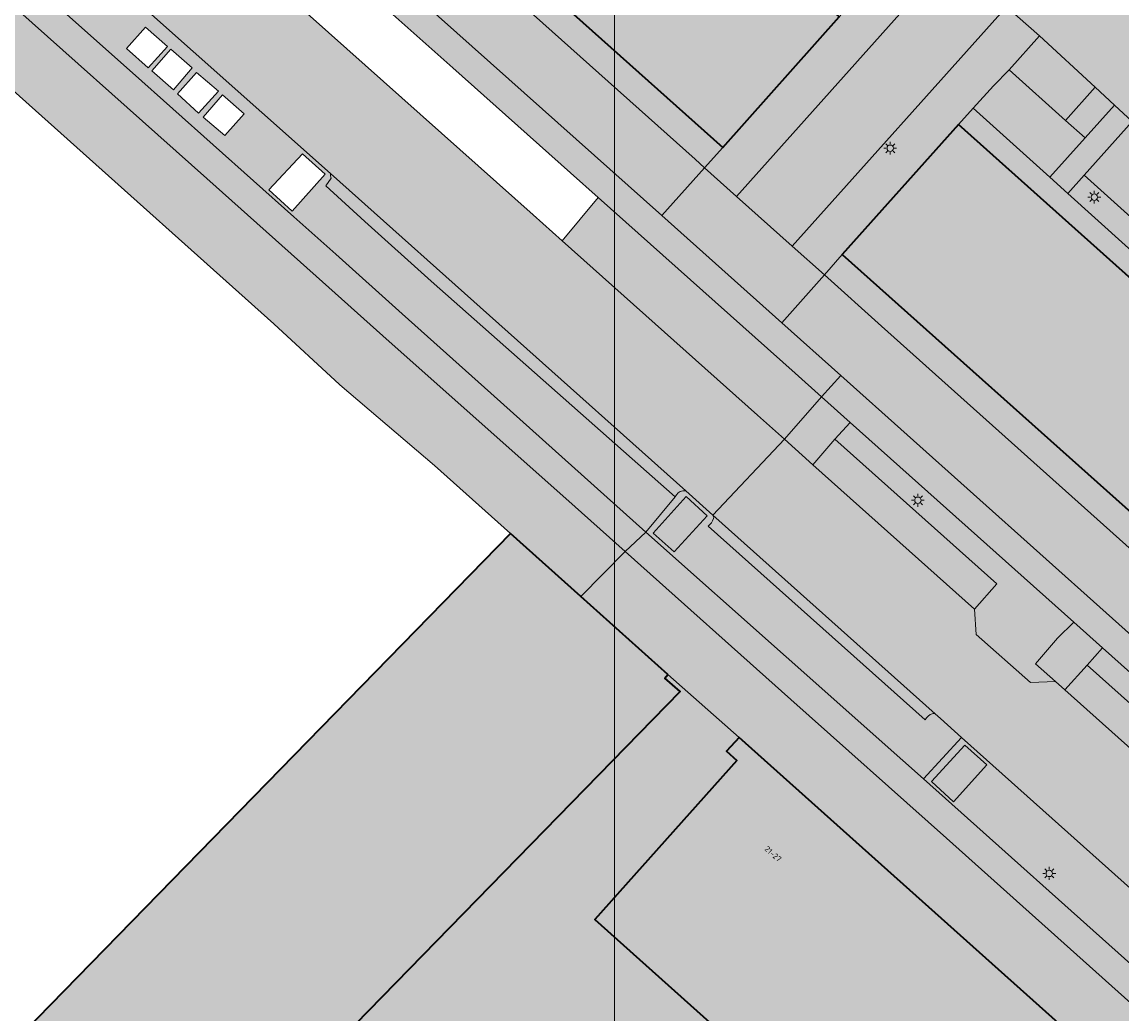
# Model space of a CAD drawing. Extents: x 101956 to 105180, y 476926 to 481317.
# Tile 352 of 649: x 103988 to 104056, y 480183 to 480245. Entities that reach past the tile are written whole.
import ezdxf
from ezdxf.enums import TextEntityAlignment as Align

# ---------------------------------------------------------------- set-up
doc = ezdxf.new("R2010")
doc.units = 0
doc.header["$LTSCALE"] = 0.5
for name, color, linetype, lineweight in [('B-WE-GR-BEPLANTING_CULTUUR_VASTE PLANTENVAK-GV', 90, 'Continuous', 18), ('B-WE-GR-GROENVOORZIENING-GV', 80, 'Continuous', 18), ('B-WE-GR-HAAG-GV', 90, 'Continuous', 13), ('B-WE-KL-ET_LS_OV_LICHTMAST-S', 190, 'Continuous', 25), ('B-WE-OG-BEBOUWING-GV', 7, 'Continuous', 35), ('B-WE-OG-BEBOUWING-T18', 10, 'Continuous', 18), ('B-WE-OG-TERREIN_ERF-GV', 7, 'Continuous', 18), ('B-WE-OG-TERREIN_ONBEGROEID-GV', 7, 'Continuous', 18), ('B-WE-VH-VERHARDING_ASFALT-GV', 252, 'Continuous', 18), ('B-WE-VH-VERHARDING_BETONSTRAATSTEEN-GV', 252, 'Continuous', 18), ('B-WE-VH-VERHARDING_STRAATBAKSTEEN-GV', 252, 'Continuous', 18), ('B-WE-VH-VERHARDING_TEGEL-GV', 252, 'Continuous', 18)]:
    doc.layers.add(name, color=color, linetype=linetype, lineweight=lineweight)
for name, color, linetype, lineweight, true_color in [('B-WE-GR-BEPLANTING_CULTUUR_VASTE PLANTENVAK-V', 7, 'Continuous', 18, 0xa5a552), ('B-WE-GR-GROENVOORZIENING-V', 7, 'Continuous', 18, 0x67a552), ('B-WE-GR-HAAG-V', 7, 'Continuous', 18, 0x67a552), ('B-WE-OG-BEBOUWING-V', 7, 'Continuous', 18, 0xdc7869), ('B-WE-OG-TERREIN_ERF-V', 7, 'Continuous', 18, 0x28c846), ('B-WE-OG-TERREIN_ONBEGROEID-V', 7, 'Continuous', 18, 0xf0e1b4), ('B-WE-VH-VERHARDING_ASFALT-V', 7, 'Continuous', 18, 0xcdcdcd), ('B-WE-VH-VERHARDING_BETONSTRAATSTEEN-V', 7, 'Continuous', 18, 0xcdcdcd), ('B-WE-VH-VERHARDING_STRAATBAKSTEEN-V', 7, 'Continuous', 18, 0xcdcdcd), ('B-WE-VH-VERHARDING_TEGEL-V', 7, 'Continuous', 18, 0xcdcdcd)]:
    doc.layers.add(name, color=color, linetype=linetype, lineweight=lineweight, true_color=true_color)
doc.layers.add('X-XX-AL-HULPLIJN-G', color=7, linetype='Continuous', lineweight=18, plot=False)
doc.styles.add('NLCS-ISO-M200-T18', font='NLCS-ISO.ttf', dxfattribs={"height": 0.36})

# ---------------------------------------------------------------- blocks, each defined once
blk = doc.blocks.new('SKL-ET_OV_LICHTMAST-SO')
at = {"color": 0, "linetype": 'ByBlock', "lineweight": 18}
for points in [[(-1.25, 0), (-2, 0)], [(-1.41421356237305, 1.414213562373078), (-0.8838834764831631, 0.8838834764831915)], [(0, 2), (0, 1.25)], [(0.88388347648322, 0.8838834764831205), (1.414213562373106, 1.414213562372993)], [(2, 0), (1.25, 0)], [(-1.414213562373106, -1.414213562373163), (-0.8838834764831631, -0.88388347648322)], [(0, -1.25), (0, -2)], [(0.8838834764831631, -0.8838834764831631), (1.414213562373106, -1.414213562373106)]]:
    blk.add_lwpolyline(points, dxfattribs=at)
blk.add_circle((0, 0), 1, dxfattribs=at)

msp = doc.modelspace()

# ---------------------------------------------------------------- hatches: boundary and pattern name
at = {"layer": 'B-WE-GR-BEPLANTING_CULTUUR_VASTE PLANTENVAK-V'}
msp.add_hatch(color=256, dxfattribs=at).paths.add_polyline_path([(104050.996, 480243.993), (104049.114, 480241.876), (104052.615, 480238.73), (104054.456, 480240.791)])
at = {"layer": 'B-WE-GR-GROENVOORZIENING-V'}
msp.add_hatch(color=256, dxfattribs=at).paths.add_polyline_path([(104056.77, 480238.65), (104055.671, 480239.667), (104053.842, 480237.634), (104051.642, 480235.188), (104052.762, 480234.179), (104053.78, 480235.311)])
at = {"layer": 'B-WE-GR-HAAG-V'}
msp.add_hatch(color=256, dxfattribs=at).paths.add_polyline_path([(104056.77, 480238.65), (104055.671, 480239.667), (104053.842, 480237.634), (104051.642, 480235.188), (104052.762, 480234.179), (104053.78, 480235.311)])
at = {"layer": 'B-WE-OG-BEBOUWING-V'}
for points in [[(103987.837, 480275.827), (104031.248, 480237.044), (104038.504, 480245.177), (103995.088, 480283.944)], [(104045.944, 480238.476), (104038.699, 480230.369), (104076.301, 480196.797), (104075.162, 480195.475), (104078.433, 480192.55), (104086.813, 480201.933)], [(104027.836, 480204.19), (104022.402, 480209.054), (104018.024, 480212.973), (103953.898, 480147.305), (104002.511, 480106.38), (104059.087, 480176.294), (104032.268, 480200.271), (104031.486, 480199.414), (104032.133, 480198.824), (104023.273, 480188.919), (104039.171, 480174.698), (104004.614, 480131.994), (103979.638, 480152.996), (104028.598, 480203.134), (104027.641, 480203.972)]]:
    msp.add_hatch(color=256, dxfattribs=at).paths.add_polyline_path(points)
at = {"layer": 'B-WE-OG-TERREIN_ERF-V'}
for points in [[(103987.837, 480275.827), (103986.706, 480274.558), (104029.531, 480236.304), (104030.106, 480235.771), (104031.248, 480237.044)], [(104049.114, 480241.876), (104048.126, 480240.892), (104046.859, 480239.5), (104051.642, 480235.188), (104053.842, 480237.634), (104052.615, 480238.73)], [(104051.642, 480235.188), (104046.859, 480239.5), (104045.944, 480238.476), (104086.813, 480201.933), (104087.581, 480203.104), (104084.374, 480205.975), (104083.933, 480206.366), (104083.184, 480207.031), (104063.483, 480224.514), (104052.762, 480234.179)], [(104038.699, 480230.369), (104037.585, 480229.097), (104041.155, 480225.903), (104075.162, 480195.475), (104076.301, 480196.797)]]:
    msp.add_hatch(color=256, dxfattribs=at).paths.add_polyline_path(points)
h = msp.add_hatch(color=256, dxfattribs=at)
h.paths.add_polyline_path([(104032.268, 480200.271), (104027.836, 480204.19), (104027.641, 480203.972), (104028.598, 480203.134), (103979.638, 480152.996), (104004.614, 480131.994), (104039.171, 480174.698), (104023.273, 480188.919), (104032.133, 480198.824), (104031.486, 480199.414)])
h.paths.add_polyline_path([(103995.034, 480146.121), (103991.69, 480148.932), (103994.553, 480152.337), (103997.896, 480149.525)], flags=16)
at = {"layer": 'B-WE-OG-TERREIN_ONBEGROEID-V'}
for points in [[(104039.199, 480219.9), (104037.416, 480221.493), (104035.097, 480218.852), (104036.868, 480217.268), (104038.243, 480218.857)], [(104030.279, 480214.076), (104028.98, 480215.279), (104026.923, 480212.994), (104028.227, 480211.841)], [(104054.925, 480205.857), (104053.128, 480207.461), (104052.122, 480206.449), (104050.742, 480204.864), (104051.984, 480203.754), (104052.573, 480203.229), (104053.968, 480204.779)], [(104047.713, 480198.57), (104046.335, 480199.79), (104044.261, 480197.526), (104045.641, 480196.268)]]:
    msp.add_hatch(color=256, dxfattribs=at).paths.add_polyline_path(points)
at = {"layer": 'B-WE-VH-VERHARDING_ASFALT-V'}
h = msp.add_hatch(color=256, dxfattribs=at)
edge = h.paths.add_edge_path()
edge.add_line((103972.611, 480274.611), (103972.202, 480274.977))
edge.add_line((103972.202, 480274.977), (103966.94, 480279.686))
edge.add_line((103966.94, 480279.686), (103963.956, 480282.356))
edge.add_line((103963.956, 480282.356), (103953.057, 480292.11))
edge.add_line((103953.057, 480292.11), (103952.17, 480292.904))
edge.add_line((103952.17, 480292.904), (103951.262, 480293.717))
edge.add_line((103951.262, 480293.717), (103936.55, 480306.881))
edge.add_line((103936.55, 480306.881), (103935.244, 480308.049))
edge.add_line((103935.244, 480308.049), (103934.752, 480308.484))
edge.add_line((103934.752, 480308.484), (103928.202, 480314.279))
edge.add_line((103928.202, 480314.279), (103927.661, 480314.758))
edge.add_line((103927.661, 480314.758), (103926.634, 480315.667))
edge.add_line((103926.634, 480315.667), (103925.23, 480316.909))
edge.add_line((103925.23, 480316.909), (103922.727, 480319.123))
edge.add_arc((103938.8554355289, 480336.5699411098), 23.75967564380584, 212.6713662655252, 227.2488506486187, ccw=False)
edge.add_line((103918.855, 480323.744), (103916.584, 480326.627))
edge.add_line((103916.584, 480326.627), (103913.263, 480329.56))
edge.add_line((103913.263, 480329.56), (103906.822, 480335.383))
edge.add_line((103906.822, 480335.383), (103906.217, 480335.93))
edge.add_line((103906.217, 480335.93), (103904.106, 480333.574))
edge.add_line((103904.106, 480333.574), (103910.017, 480327.899))
edge.add_arc((103908.7150022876, 480326.9178647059), 1.630283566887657, -17.596904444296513, 37.00027070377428, ccw=False)
edge.add_line((103910.269, 480326.425), (103909.694, 480325.778))
edge.add_arc((103908.8689614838, 480326.4565684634), 1.068243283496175, 221.9115899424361, 320.5637685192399, ccw=False)
edge.add_line((103908.074, 480325.743), (103901.959, 480331.18))
edge.add_line((103901.959, 480331.18), (103899.758, 480328.724))
edge.add_line((103899.758, 480328.724), (103906.154, 480323.313))
edge.add_line((103906.154, 480323.313), (103909.679, 480320.595))
edge.add_line((103909.679, 480320.595), (103914.578, 480317.223))
edge.add_line((103914.578, 480317.223), (103917.408, 480315.135))
edge.add_line((103917.408, 480315.135), (103920.643, 480312.271))
edge.add_line((103920.643, 480312.271), (103920.92, 480312.025))
edge.add_line((103920.92, 480312.025), (103923.94, 480309.351))
edge.add_line((103923.94, 480309.351), (103936.108, 480298.575))
edge.add_line((103936.108, 480298.575), (103937.732, 480297.135))
edge.add_line((103937.732, 480297.135), (103952.944, 480283.49))
edge.add_line((103952.944, 480283.49), (103954.501, 480282.101))
edge.add_line((103954.501, 480282.101), (103969.578, 480268.63))
edge.add_line((103969.578, 480268.63), (103973.67, 480264.951))
edge.add_line((103973.67, 480264.951), (103975.145, 480263.626))
edge.add_line((103975.145, 480263.626), (103989.679, 480250.655))
edge.add_line((103989.679, 480250.655), (104006.793, 480235.423))
edge.add_line((104006.793, 480235.423), (104028.953, 480215.645))
edge.add_line((104028.953, 480215.645), (104030.632, 480214.125))
edge.add_line((104030.632, 480214.125), (104035.097, 480218.852))
edge.add_line((104035.097, 480218.852), (104033.42, 480220.351))
edge.add_line((104033.42, 480220.351), (104021.247, 480231.216))
edge.add_line((104021.247, 480231.216), (104019.429, 480232.838))
edge.add_line((104019.429, 480232.838), (104005.543, 480245.224))
edge.add_line((104005.543, 480245.224), (104004.248, 480246.379))
edge.add_line((104004.248, 480246.379), (104003.666, 480246.898))
edge.add_line((104003.666, 480246.898), (103989.798, 480259.274))
edge.add_line((103989.798, 480259.274), (103987.944, 480260.928))
edge.add_line((103987.944, 480260.928), (103974.06, 480273.318))
edge.add_line((103974.06, 480273.318), (103972.611, 480274.611))
msp.add_hatch(color=256, dxfattribs=at).paths.add_polyline_path([(104099.387, 480161.464), (104097.532, 480163.121), (104083.638, 480175.528), (104081.841, 480177.133), (104081.449, 480177.483), (104068.261, 480189.241), (104066.463, 480190.844), (104052.573, 480203.229), (104051.984, 480203.754), (104050.426, 480203.705), (104047.052, 480206.687), (104046.947, 480208.257), (104036.868, 480217.268), (104035.097, 480218.852), (104030.632, 480214.125), (104044.495, 480201.737), (104044.815, 480201.451), (104046.137, 480200.27), (104062.327, 480185.809), (104085.036, 480165.526), (104086.368, 480164.339), (104087.907, 480162.967), (104092.251, 480159.094), (104100.096, 480152.1), (104101.737, 480150.637), (104103.276, 480149.265), (104103.57, 480149.003), (104117.378, 480136.695), (104118.929, 480135.313), (104133.335, 480122.442), (104133.65, 480122.161), (104134.655, 480121.264), (104149.12, 480108.355), (104150.237, 480107.351), (104164.315, 480094.756), (104164.919, 480094.215), (104167.001, 480094.357), (104167.279, 480094.109), (104169.548, 480096.825), (104169.363, 480096.991), (104169.281, 480099.059), (104167.14, 480100.971), (104165.75, 480102.213), (104165.305, 480102.61), (104151.457, 480114.967), (104149.579, 480116.643), (104135.71, 480129.018), (104134.702, 480129.918), (104133.976, 480130.567), (104127.102, 480136.709), (104115.511, 480147.066), (104115.107, 480147.427), (104114.521, 480147.95), (104113.248, 480149.087)])
at = {"layer": 'B-WE-VH-VERHARDING_BETONSTRAATSTEEN-V'}
h = msp.add_hatch(color=256, dxfattribs=at)
edge = h.paths.add_edge_path()
edge.add_arc((103989.3878124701, 480250.2670383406), 0.4850818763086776, 53.10966500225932, 99.11110797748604)
edge.add_arc((103989.2717112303, 480250.2605870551), 0.48700034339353, 85.37263219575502, 132.6115728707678)
edge.add_line((103988.942, 480250.619), (103987.887, 480249.424))
edge.add_line((103987.887, 480249.424), (103974.092, 480261.775))
edge.add_line((103974.092, 480261.775), (103973.099, 480260.705))
edge.add_line((103973.099, 480260.705), (103983.078, 480251.805))
edge.add_line((103983.078, 480251.805), (103994.456, 480241.688))
edge.add_line((103994.456, 480241.688), (104004.523, 480232.713))
edge.add_line((104004.523, 480232.713), (104007.124, 480230.386))
edge.add_line((104007.124, 480230.386), (104011.274, 480226.671))
edge.add_line((104011.274, 480226.671), (104016.796, 480221.729))
edge.add_line((104016.796, 480221.729), (104026.452, 480213.071))
edge.add_line((104026.452, 480213.071), (104028.285, 480215.261))
edge.add_line((104028.285, 480215.261), (104013.083, 480228.709))
edge.add_line((104013.083, 480228.709), (104008.932, 480232.422))
edge.add_line((104008.932, 480232.422), (104006.509, 480234.659))
edge.add_line((104006.509, 480234.659), (104006.84, 480235.119))
edge.add_arc((104008.0369020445, 480235.4596805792), 1.244442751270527, 181.6890667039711, 195.8882243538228, ccw=False)
edge.add_line((104006.793, 480235.423), (103989.679, 480250.655))
h.paths.add_polyline_path([(104001.411, 480239.13), (104000.223, 480237.789), (103998.865, 480238.933), (104000.066, 480240.323)], flags=16)
h.paths.add_polyline_path([(103999.814, 480240.56), (103998.572, 480239.188), (103997.264, 480240.387), (103998.444, 480241.721)], flags=16)
h.paths.add_polyline_path([(104005.064, 480236.651), (104006.465, 480235.378), (104004.422, 480233.072), (104002.963, 480234.404)], flags=16)
h.paths.add_polyline_path([(103996.843, 480243.158), (103998.184, 480241.994), (103997.02, 480240.624), (103995.664, 480241.807)], flags=16)
h.paths.add_polyline_path([(103995.28, 480244.544), (103996.643, 480243.344), (103995.44, 480242.013), (103994.077, 480243.207)], flags=16)
h.paths.add_polyline_path([(103989.311, 480250.746), (103991.137, 480249.041), (103989.088, 480246.782), (103987.222, 480248.39)], flags=16)
h = msp.add_hatch(color=256, dxfattribs=at)
edge = h.paths.add_edge_path()
edge.add_arc((104008.0369020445, 480235.4596805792), 1.244442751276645, 181.6890667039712, 195.8882243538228)
edge.add_line((104006.84, 480235.119), (104006.509, 480234.659))
edge.add_line((104006.509, 480234.659), (104008.932, 480232.422))
edge.add_line((104008.932, 480232.422), (104013.083, 480228.709))
edge.add_line((104013.083, 480228.709), (104028.285, 480215.261))
edge.add_arc((104028.8220022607, 480215.0652592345), 0.5715644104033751, 96.63110989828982, 159.9728777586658, ccw=False)
edge.add_arc((104028.9035, 480214.8345833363), 0.8119269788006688, 86.50473376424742, 100.46684862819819, ccw=False)
edge.add_line((104028.953, 480215.645), (104006.793, 480235.423))
h = msp.add_hatch(color=256, dxfattribs=at)
edge = h.paths.add_edge_path()
edge.add_arc((104030.4175508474, 480213.9637711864), 0.2682967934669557, 349.0918476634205, 396.9368594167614)
edge.add_line((104030.632, 480214.125), (104044.495, 480201.737))
edge.add_arc((104044.395257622, 480201.6187408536), 0.1547054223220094, 49.85497647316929, 121.2502538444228)
edge.add_arc((104044.5491464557, 480201.0118609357), 0.7753393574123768, 107.5772999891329, 152.406052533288)
edge.add_line((104043.862, 480201.371), (104030.348, 480213.431))
edge.add_arc((104029.4258200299, 480214.4241378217), 1.355263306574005, 312.8783014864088, 337.8427294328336)
at = {"layer": 'B-WE-VH-VERHARDING_STRAATBAKSTEEN-V'}
h = msp.add_hatch(color=256, dxfattribs=at)
edge = h.paths.add_edge_path()
edge.add_arc((104068.0137203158, 480283.6464521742), 6.240710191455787, 331.305060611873, 407.7098844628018)
edge.add_line((104072.213, 480288.263), (104084.052, 480277.598))
edge.add_arc((104080.6958225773, 480273.7932404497), 5.073472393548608, 48.5844921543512, 134.4015796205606)
edge.add_line((104077.146, 480277.418), (104075.692, 480275.787))
edge.add_line((104075.692, 480275.787), (104052.855, 480250.179))
edge.add_line((104052.855, 480250.179), (104052.183, 480249.429))
edge.add_line((104052.183, 480249.429), (104048.939, 480245.814))
edge.add_line((104048.939, 480245.814), (104035.579, 480230.887))
edge.add_line((104035.579, 480230.887), (104032.113, 480233.98))
edge.add_line((104032.113, 480233.98), (104045.452, 480248.926))
edge.add_line((104045.452, 480248.926), (104048.686, 480252.552))
edge.add_line((104048.686, 480252.552), (104049.363, 480253.31))
edge.add_line((104049.363, 480253.31), (104072.114, 480278.866))
edge.add_line((104072.114, 480278.866), (104072.675, 480279.496))
edge.add_line((104072.675, 480279.496), (104073.488, 480280.65))
for points in [[(104045.452, 480248.926), (104043.466, 480250.71), (104041.625, 480248.649), (104041.487, 480248.495), (104040.678, 480247.59), (104039.425, 480246.209), (104038.504, 480245.177), (104031.248, 480237.044), (104030.106, 480235.771), (104032.113, 480233.98)], [(104052.183, 480249.429), (104048.939, 480245.814), (104050.996, 480243.993), (104054.456, 480240.791), (104055.671, 480239.667), (104056.77, 480238.65), (104087.05, 480211.695), (104087.82, 480211.057), (104093.956, 480205.446), (104098.08, 480201.814), (104099.321, 480200.721), (104131.602, 480171.98), (104132.767, 480170.8), (104134.073, 480169.661), (104137.318, 480166.832), (104139.372, 480165.041), (104142.522, 480168.75)], [(104046.859, 480239.5), (104048.126, 480240.892), (104049.114, 480241.876), (104050.996, 480243.993), (104048.939, 480245.814), (104035.579, 480230.887), (104037.585, 480229.097), (104038.699, 480230.369), (104045.944, 480238.476)], [(104055.671, 480239.667), (104054.456, 480240.791), (104052.615, 480238.73), (104053.842, 480237.634)], [(104056.77, 480238.65), (104053.78, 480235.311), (104084.05, 480208.075), (104087.05, 480211.695)], [(104053.78, 480235.311), (104052.762, 480234.179), (104063.483, 480224.514), (104083.184, 480207.031), (104084.05, 480208.075)], [(104046.947, 480208.257), (104048.328, 480209.841), (104038.243, 480218.857), (104036.868, 480217.268)], [(104053.968, 480204.779), (104052.573, 480203.229), (104066.463, 480190.844), (104067.855, 480192.398)]]:
    msp.add_hatch(color=256, dxfattribs=at).paths.add_polyline_path(points)
at = {"layer": 'B-WE-VH-VERHARDING_TEGEL-V'}
for points in [[(103980.736, 480279.843), (103948.029, 480309.081), (103937.627, 480318.38), (103960.009, 480343.423), (103958.537, 480344.741), (103936.128, 480319.723), (103934.286, 480321.212), (103932.459, 480319.002), (103931.767, 480318.331), (103960.375, 480292.647), (103979.757, 480275.413), (104000.752, 480256.604), (104027.448, 480232.791), (104030.106, 480235.771), (104029.531, 480236.304), (103986.706, 480274.558), (103984.024, 480276.908)], [(104032.113, 480233.98), (104030.106, 480235.771), (104027.448, 480232.791), (104034.925, 480226.116), (104037.585, 480229.097), (104035.579, 480230.887)], [(104023.48, 480233.931), (104021.247, 480231.216), (104033.42, 480220.351), (104035.097, 480218.852), (104037.416, 480221.493), (104035.758, 480222.972)], [(104126.047, 480150.088), (104124.051, 480151.874), (104123.496, 480152.357), (104080.649, 480190.624), (104081.757, 480191.904), (104088.992, 480199.981), (104090.08, 480200.889), (104087.581, 480203.104), (104086.813, 480201.933), (104078.433, 480192.55), (104075.162, 480195.475), (104041.155, 480225.903), (104037.585, 480229.097), (104034.925, 480226.116), (104038.604, 480222.829), (104059.292, 480204.348), (104081.759, 480184.304), (104101.134, 480167.011), (104121.129, 480149.152), (104128.692, 480142.397), (104153.424, 480120.296), (104174.054, 480101.878), (104175.153, 480100.896), (104177.776, 480103.834), (104178.92, 480105.116), (104186.157, 480113.224), (104187.275, 480114.161), (104184.105, 480116.95), (104183.341, 480115.779), (104176.085, 480107.653), (104174.961, 480106.386), (104171.67, 480109.365), (104131.508, 480145.202), (104129.563, 480146.942)], [(104121.129, 480149.152), (104101.134, 480167.011), (104081.759, 480184.304), (104059.292, 480204.348), (104038.604, 480222.829), (104037.416, 480221.493), (104039.199, 480219.9), (104053.128, 480207.461), (104054.925, 480205.857), (104062.089, 480199.459), (104068.805, 480193.461), (104070.602, 480191.856), (104084.171, 480179.737), (104085.968, 480178.132), (104086.22, 480177.907), (104099.923, 480165.678), (104101.721, 480164.073), (104115.582, 480151.702), (104116.548, 480150.84), (104117.437, 480150.046), (104119.092, 480148.569), (104128.156, 480140.478), (104136.294, 480133.204), (104137.998, 480131.686), (104151.901, 480119.3), (104153.769, 480117.636), (104161.956, 480110.342), (104167.652, 480105.246), (104169.513, 480103.581), (104172.883, 480100.566), (104174.054, 480101.878), (104153.424, 480120.296), (104128.692, 480142.397)], [(104039.199, 480219.9), (104038.243, 480218.857), (104048.328, 480209.841), (104046.947, 480208.257), (104047.052, 480206.687), (104050.426, 480203.705), (104051.984, 480203.754), (104050.742, 480204.864), (104052.122, 480206.449), (104053.128, 480207.461)], [(104026.452, 480213.071), (104025.166, 480211.864), (104035.488, 480202.644), (104045.206, 480193.997), (104070.365, 480171.48), (104071.572, 480172.845), (104043.766, 480197.688), (104042.467, 480198.842), (104035.2, 480205.295)], [(104054.925, 480205.857), (104053.968, 480204.779), (104067.855, 480192.398), (104068.805, 480193.461), (104062.089, 480199.459)]]:
    msp.add_hatch(color=256, dxfattribs=at).paths.add_polyline_path(points)
h = msp.add_hatch(color=256, dxfattribs=at)
edge = h.paths.add_edge_path()
edge.add_line((103932.459, 480319.002), (103929.267, 480321.582))
edge.add_line((103929.267, 480321.582), (103931.117, 480323.817))
edge.add_arc((103929.1428744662, 480325.82490358), 2.815821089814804, 229.3353640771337, 314.51399323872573, ccw=False)
edge.add_line((103927.308, 480323.689), (103916.773, 480333.219))
edge.add_line((103916.773, 480333.219), (103914.98, 480334.891))
edge.add_line((103914.98, 480334.891), (103912.672, 480337.064))
edge.add_line((103912.672, 480337.064), (103909.636, 480339.744))
edge.add_line((103909.636, 480339.744), (103907.288, 480337.125))
edge.add_line((103907.288, 480337.125), (103914.03, 480331.033))
edge.add_line((103914.03, 480331.033), (103917.428, 480327.89))
edge.add_line((103917.428, 480327.89), (103925.333, 480321.058))
edge.add_arc((103923.4750501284, 480319.0657795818), 2.724136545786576, -28.810004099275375, 46.997319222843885, ccw=False)
edge.add_line((103925.862, 480317.753), (103925.23, 480316.909))
edge.add_line((103925.23, 480316.909), (103926.634, 480315.667))
edge.add_line((103926.634, 480315.667), (103927.661, 480314.758))
edge.add_line((103927.661, 480314.758), (103928.202, 480314.279))
edge.add_line((103928.202, 480314.279), (103929.658, 480315.903))
edge.add_line((103929.658, 480315.903), (103930.536, 480316.883))
edge.add_line((103930.536, 480316.883), (103937.071, 480311.076))
edge.add_line((103937.071, 480311.076), (103938.873, 480309.474))
edge.add_line((103938.873, 480309.474), (103953.606, 480296.337))
edge.add_line((103953.606, 480296.337), (103955.402, 480294.73))
edge.add_line((103955.402, 480294.73), (103974.61, 480277.545))
edge.add_line((103974.61, 480277.545), (103976.405, 480275.939))
edge.add_line((103976.405, 480275.939), (103990.328, 480263.481))
edge.add_line((103990.328, 480263.481), (103991.098, 480262.792))
edge.add_line((103991.098, 480262.792), (103992.127, 480261.876))
edge.add_line((103992.127, 480261.876), (104006.085, 480249.443))
edge.add_line((104006.085, 480249.443), (104007.884, 480247.84))
edge.add_line((104007.884, 480247.84), (104014.426, 480242.013))
edge.add_line((104014.426, 480242.013), (104021.765, 480235.462))
edge.add_line((104021.765, 480235.462), (104023.48, 480233.931))
edge.add_line((104023.48, 480233.931), (104035.758, 480222.972))
edge.add_line((104035.758, 480222.972), (104037.416, 480221.493))
edge.add_line((104037.416, 480221.493), (104038.604, 480222.829))
edge.add_line((104038.604, 480222.829), (104034.925, 480226.116))
edge.add_line((104034.925, 480226.116), (104027.448, 480232.791))
edge.add_line((104027.448, 480232.791), (104000.752, 480256.604))
edge.add_line((104000.752, 480256.604), (103979.757, 480275.413))
edge.add_line((103979.757, 480275.413), (103960.375, 480292.647))
edge.add_line((103960.375, 480292.647), (103931.767, 480318.331))
edge.add_line((103931.767, 480318.331), (103932.459, 480319.002))
h = msp.add_hatch(color=256, dxfattribs=at)
edge = h.paths.add_edge_path()
edge.add_line((103923.94, 480309.351), (103920.92, 480312.025))
edge.add_arc((103918.6275190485, 480313.9852399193), 3.016290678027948, 228.7060131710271, 319.467121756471, ccw=False)
edge.add_line((103916.637, 480311.719), (103901.871, 480324.94))
edge.add_line((103901.871, 480324.94), (103900.693, 480323.594))
edge.add_line((103900.693, 480323.594), (103915.834, 480310.106))
edge.add_arc((103913.2540963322, 480307.8400440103), 3.433723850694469, -26.16345979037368, 41.293170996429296, ccw=False)
edge.add_line((103916.336, 480306.326), (103918.927, 480304.014))
edge.add_line((103918.927, 480304.014), (103919.32, 480304.358))
edge.add_arc((103920.1850983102, 480301.3063250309), 3.171926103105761, 50.70316595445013, 105.82713747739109, ccw=False)
edge.add_line((103922.194, 480303.761), (103925.639, 480300.726))
edge.add_line((103925.639, 480300.726), (103963.541, 480266.819))
edge.add_line((103963.541, 480266.819), (103971.244, 480259.99))
edge.add_line((103971.244, 480259.99), (103985.132, 480247.547))
edge.add_line((103985.132, 480247.547), (103999.086, 480235.112))
edge.add_line((103999.086, 480235.112), (104005.911, 480229.02))
edge.add_line((104005.911, 480229.02), (104010.066, 480225.311))
edge.add_line((104010.066, 480225.311), (104013.257, 480222.463))
edge.add_line((104013.257, 480222.463), (104021.476, 480215.16))
edge.add_line((104021.476, 480215.16), (104025.166, 480211.864))
edge.add_line((104025.166, 480211.864), (104026.452, 480213.071))
edge.add_line((104026.452, 480213.071), (104016.796, 480221.729))
edge.add_line((104016.796, 480221.729), (104011.274, 480226.671))
edge.add_line((104011.274, 480226.671), (104007.124, 480230.386))
edge.add_line((104007.124, 480230.386), (104004.523, 480232.713))
edge.add_line((104004.523, 480232.713), (103994.456, 480241.688))
edge.add_line((103994.456, 480241.688), (103983.078, 480251.805))
edge.add_line((103983.078, 480251.805), (103973.099, 480260.705))
edge.add_line((103973.099, 480260.705), (103971.302, 480262.308))
edge.add_line((103971.302, 480262.308), (103968.301, 480264.984))
edge.add_line((103968.301, 480264.984), (103952.322, 480279.361))
edge.add_line((103952.322, 480279.361), (103950.381, 480281.107))
edge.add_line((103950.381, 480281.107), (103935.711, 480294.306))
edge.add_line((103935.711, 480294.306), (103933.821, 480296.007))
edge.add_line((103933.821, 480296.007), (103923.404, 480305.611))
edge.add_arc((103925.8425264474, 480307.1699298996), 2.89424837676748, 131.0978776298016, 212.5904466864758, ccw=False)
h = msp.add_hatch(color=256, dxfattribs=at)
edge = h.paths.add_edge_path()
edge.add_line((103971.244, 480259.99), (103963.541, 480266.819))
edge.add_line((103963.541, 480266.819), (103925.639, 480300.726))
edge.add_line((103925.639, 480300.726), (103922.194, 480303.761))
edge.add_arc((103920.1850983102, 480301.3063250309), 3.171926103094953, 50.70316595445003, 105.8271374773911)
edge.add_line((103919.32, 480304.358), (103918.927, 480304.014))
edge.add_line((103918.927, 480304.014), (103917.384, 480302.665))
edge.add_line((103917.384, 480302.665), (103927.808, 480293.353))
edge.add_line((103927.808, 480293.353), (103953.542, 480270.566))
edge.add_line((103953.542, 480270.566), (103956.117, 480268.26))
edge.add_line((103956.117, 480268.26), (103959.114, 480265.577))
edge.add_line((103959.114, 480265.577), (103961.059, 480263.835))
edge.add_line((103961.059, 480263.835), (104003.267, 480226.042))
edge.add_line((104003.267, 480226.042), (104007.361, 480222.265))
edge.add_line((104007.361, 480222.265), (104007.39, 480222.241))
edge.add_line((104007.39, 480222.241), (104013.288, 480217.226))
edge.add_line((104013.288, 480217.226), (104018.024, 480212.973))
edge.add_line((104018.024, 480212.973), (104022.402, 480209.054))
edge.add_line((104022.402, 480209.054), (104025.166, 480211.864))
edge.add_line((104025.166, 480211.864), (104021.476, 480215.16))
edge.add_line((104021.476, 480215.16), (104013.257, 480222.463))
edge.add_line((104013.257, 480222.463), (104010.066, 480225.311))
edge.add_line((104010.066, 480225.311), (104005.911, 480229.02))
edge.add_line((104005.911, 480229.02), (103999.086, 480235.112))
edge.add_line((103999.086, 480235.112), (103985.132, 480247.547))
edge.add_line((103985.132, 480247.547), (103971.244, 480259.99))
h = msp.add_hatch(color=256, dxfattribs=at)
edge = h.paths.add_edge_path()
edge.add_arc((104029.4258200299, 480214.4241378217), 1.355263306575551, 312.8783014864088, 337.8427294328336)
edge.add_arc((104030.4175508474, 480213.9637711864), 0.2682967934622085, 349.0918476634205, 396.9368594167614)
edge.add_line((104030.632, 480214.125), (104028.953, 480215.645))
edge.add_arc((104028.9035, 480214.8345833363), 0.811926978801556, 86.50473376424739, 100.4668486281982)
edge.add_arc((104028.8220022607, 480215.0652592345), 0.5715644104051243, 96.63110989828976, 159.9728777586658)
edge.add_line((104028.285, 480215.261), (104026.452, 480213.071))
edge.add_line((104026.452, 480213.071), (104035.2, 480205.295))
edge.add_line((104035.2, 480205.295), (104042.467, 480198.842))
edge.add_line((104042.467, 480198.842), (104043.766, 480197.688))
edge.add_line((104043.766, 480197.688), (104046.137, 480200.27))
edge.add_line((104046.137, 480200.27), (104044.815, 480201.451))
edge.add_line((104044.815, 480201.451), (104044.495, 480201.737))
edge.add_arc((104044.395257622, 480201.6187408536), 0.154705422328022, 49.85497647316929, 121.2502538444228)
edge.add_arc((104044.5491464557, 480201.0118609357), 0.7753393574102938, 107.5772999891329, 152.406052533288)
edge.add_line((104043.862, 480201.371), (104030.348, 480213.431))
h.paths.add_polyline_path([(104028.227, 480211.841), (104026.923, 480212.994), (104028.98, 480215.279), (104030.279, 480214.076)], flags=16)
h = msp.add_hatch(color=256, dxfattribs=at)
edge = h.paths.add_edge_path()
edge.add_line((104045.206, 480193.997), (104035.488, 480202.644))
edge.add_line((104035.488, 480202.644), (104025.166, 480211.864))
edge.add_line((104025.166, 480211.864), (104022.402, 480209.054))
edge.add_line((104022.402, 480209.054), (104027.836, 480204.19))
edge.add_line((104027.836, 480204.19), (104032.268, 480200.271))
edge.add_line((104032.268, 480200.271), (104059.087, 480176.294))
edge.add_line((104059.087, 480176.294), (104064.536, 480171.061))
edge.add_line((104064.536, 480171.061), (104065.874, 480169.867))
edge.add_line((104065.874, 480169.867), (104066.184, 480169.723))
edge.add_line((104066.184, 480169.723), (104069.339, 480166.943))
edge.add_line((104069.339, 480166.943), (104074.132, 480162.718))
edge.add_line((104074.132, 480162.718), (104098.956, 480140.723))
edge.add_line((104098.956, 480140.723), (104099.199, 480140.988))
edge.add_line((104099.199, 480140.988), (104101.105, 480139.311))
edge.add_line((104101.105, 480139.311), (104103.795, 480136.899))
edge.add_line((104103.795, 480136.899), (104106.184, 480134.758))
edge.add_line((104106.184, 480134.758), (104105.907, 480134.493))
edge.add_line((104105.907, 480134.493), (104140.138, 480103.87))
edge.add_line((104140.138, 480103.87), (104139.978, 480103.69))
edge.add_line((104139.978, 480103.69), (104141.174, 480102.627))
edge.add_line((104141.174, 480102.627), (104142.257, 480101.665))
edge.add_line((104142.257, 480101.665), (104159.552, 480086.316))
edge.add_line((104159.552, 480086.316), (104160.731, 480085.327))
edge.add_arc((104158.2167171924, 480087.3960204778), 3.256142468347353, 320.5488025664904, 366.4889088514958)
edge.add_line((104161.452, 480087.764), (104160.92, 480089.147))
edge.add_line((104160.92, 480089.147), (104111.283, 480133.374))
edge.add_arc((104105.2777278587, 480132.2722343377), 6.105504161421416, 10.39623389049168, 48.07707838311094)
edge.add_line((104109.357, 480136.815), (104101.626, 480143.715))
edge.add_line((104101.626, 480143.715), (104078.38, 480164.36))
edge.add_line((104078.38, 480164.36), (104070.365, 480171.48))
edge.add_line((104070.365, 480171.48), (104045.206, 480193.997))
h = msp.add_hatch(color=256, dxfattribs=at)
edge = h.paths.add_edge_path()
edge.add_line((104062.327, 480185.809), (104046.137, 480200.27))
edge.add_line((104046.137, 480200.27), (104043.766, 480197.688))
edge.add_line((104043.766, 480197.688), (104071.572, 480172.845))
edge.add_line((104071.572, 480172.845), (104079.555, 480165.688))
edge.add_line((104079.555, 480165.688), (104084.022, 480161.686))
edge.add_line((104084.022, 480161.686), (104086.368, 480164.339))
edge.add_line((104086.368, 480164.339), (104085.036, 480165.526))
edge.add_arc((104084.8537737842, 480164.3249165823), 1.214828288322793, 81.3729793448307, 122.2792140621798)
edge.add_line((104084.205, 480165.352), (104072.871, 480175.481))
edge.add_line((104072.871, 480175.481), (104062.079, 480185.124))
edge.add_arc((104061.301986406, 480185.7927063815), 1.025143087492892, 319.2843537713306, 360.9106971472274)
h.paths.add_polyline_path([(104044.261, 480197.526), (104046.335, 480199.79), (104047.713, 480198.57), (104045.641, 480196.268)], flags=16)
h.paths.add_polyline_path([(104061.827, 480185.916), (104059.832, 480183.649), (104058.282, 480185.02), (104060.296, 480187.298)], flags=16)

# ---------------------------------------------------------------- linework, layer by layer
at = {"layer": 'B-WE-GR-BEPLANTING_CULTUUR_VASTE PLANTENVAK-GV', "flags": 128}
msp.add_lwpolyline([(104050.996, 480243.993), (104049.114, 480241.876), (104052.615, 480238.73), (104054.456, 480240.791)], close=True, dxfattribs=at)
at = {"layer": 'B-WE-GR-GROENVOORZIENING-GV', "flags": 128}
msp.add_lwpolyline([(104056.77, 480238.65), (104055.671, 480239.667), (104053.842, 480237.634), (104051.642, 480235.188), (104052.762, 480234.179), (104053.78, 480235.311)], close=True, dxfattribs=at)
at = {"layer": 'B-WE-GR-HAAG-GV', "flags": 128}
msp.add_lwpolyline([(104056.77, 480238.65), (104055.671, 480239.667), (104053.842, 480237.634), (104051.642, 480235.188), (104052.762, 480234.179), (104053.78, 480235.311)], close=True, dxfattribs=at)
at = {"layer": 'B-WE-OG-BEBOUWING-GV', "flags": 128}
for points in [[(103987.837, 480275.827), (104031.248, 480237.044), (104038.504, 480245.177), (103995.088, 480283.944)], [(104045.944, 480238.476), (104038.699, 480230.369), (104076.301, 480196.797), (104075.162, 480195.475), (104078.433, 480192.55), (104086.813, 480201.933)], [(104027.836, 480204.19), (104022.402, 480209.054), (104018.024, 480212.973), (103953.898, 480147.305), (104002.511, 480106.38), (104059.087, 480176.294), (104032.268, 480200.271), (104031.486, 480199.414), (104032.133, 480198.824), (104023.273, 480188.919), (104039.171, 480174.698), (104004.614, 480131.994), (103979.638, 480152.996), (104028.598, 480203.134), (104027.641, 480203.972)]]:
    msp.add_lwpolyline(points, close=True, dxfattribs=at)
at = {"layer": 'B-WE-OG-TERREIN_ERF-GV', "flags": 128}
for points in [[(103987.837, 480275.827), (103986.706, 480274.558), (104029.531, 480236.304), (104030.106, 480235.771), (104031.248, 480237.044)], [(104049.114, 480241.876), (104048.126, 480240.892), (104046.859, 480239.5), (104051.642, 480235.188), (104053.842, 480237.634), (104052.615, 480238.73)], [(104051.642, 480235.188), (104046.859, 480239.5), (104045.944, 480238.476), (104086.813, 480201.933), (104087.581, 480203.104), (104084.374, 480205.975), (104083.933, 480206.366), (104083.184, 480207.031), (104063.483, 480224.514), (104052.762, 480234.179)], [(104038.699, 480230.369), (104037.585, 480229.097), (104041.155, 480225.903), (104075.162, 480195.475), (104076.301, 480196.797)], [(104032.268, 480200.271), (104027.836, 480204.19), (104027.641, 480203.972), (104028.598, 480203.134), (103979.638, 480152.996), (104004.614, 480131.994), (104039.171, 480174.698), (104023.273, 480188.919), (104032.133, 480198.824), (104031.486, 480199.414)]]:
    msp.add_lwpolyline(points, close=True, dxfattribs=at)
at = {"layer": 'B-WE-OG-TERREIN_ONBEGROEID-GV', "flags": 128}
for points in [[(104039.199, 480219.9), (104037.416, 480221.493), (104035.097, 480218.852), (104036.868, 480217.268), (104038.243, 480218.857)], [(104030.279, 480214.076), (104028.98, 480215.279), (104026.923, 480212.994), (104028.227, 480211.841)], [(104054.925, 480205.857), (104053.128, 480207.461), (104052.122, 480206.449), (104050.742, 480204.864), (104051.984, 480203.754), (104052.573, 480203.229), (104053.968, 480204.779)], [(104047.713, 480198.57), (104046.335, 480199.79), (104044.261, 480197.526), (104045.641, 480196.268)]]:
    msp.add_lwpolyline(points, close=True, dxfattribs=at)
at = {"layer": 'B-WE-VH-VERHARDING_ASFALT-GV', "flags": 128}
for points in [[(103937.732, 480297.135), (103952.944, 480283.49), (103954.501, 480282.101), (103969.578, 480268.63), (103973.67, 480264.951), (103975.145, 480263.626), (103989.679, 480250.655), (104006.793, 480235.423), (104028.953, 480215.645), (104030.632, 480214.125), (104035.097, 480218.852), (104033.42, 480220.351), (104021.247, 480231.216), (104019.429, 480232.838), (104005.543, 480245.224), (104004.248, 480246.379), (104003.666, 480246.898), (103989.798, 480259.274), (103987.944, 480260.928), (103974.06, 480273.318), (103972.611, 480274.611)], [(104066.463, 480190.844), (104052.573, 480203.229), (104051.984, 480203.754), (104050.426, 480203.705), (104047.052, 480206.687), (104046.947, 480208.257), (104036.868, 480217.268), (104035.097, 480218.852), (104030.632, 480214.125), (104044.495, 480201.737), (104044.815, 480201.451), (104046.137, 480200.27), (104062.327, 480185.809)]]:
    msp.add_lwpolyline(points, dxfattribs=at)
at = {"layer": 'B-WE-VH-VERHARDING_BETONSTRAATSTEEN-GV', "flags": 128}
for points in [[(103988.942, 480250.619), (103987.887, 480249.424), (103974.092, 480261.775), (103973.099, 480260.705), (103983.078, 480251.805), (103994.456, 480241.688), (104004.523, 480232.713), (104007.124, 480230.386), (104011.274, 480226.671), (104016.796, 480221.729), (104026.452, 480213.071), (104028.285, 480215.261), (104013.083, 480228.709), (104008.932, 480232.422), (104006.509, 480234.659), (104006.84, 480235.119)], [(104006.793, 480235.423), (103989.679, 480250.655)], [(104028.953, 480215.645), (104006.793, 480235.423)], [(104006.84, 480235.119), (104006.509, 480234.659), (104008.932, 480232.422), (104013.083, 480228.709), (104028.285, 480215.261)], [(104044.495, 480201.737), (104030.632, 480214.125)], [(104030.348, 480213.431), (104043.862, 480201.371)]]:
    msp.add_lwpolyline(points, dxfattribs=at)
for points in [[(103995.28, 480244.544), (103996.643, 480243.344), (103995.44, 480242.013), (103994.077, 480243.207)], [(103996.843, 480243.158), (103998.184, 480241.994), (103997.02, 480240.624), (103995.664, 480241.807)], [(103999.814, 480240.56), (103998.572, 480239.188), (103997.264, 480240.387), (103998.444, 480241.721)], [(104001.411, 480239.13), (104000.223, 480237.789), (103998.865, 480238.933), (104000.066, 480240.323)], [(104005.064, 480236.651), (104006.465, 480235.378), (104004.422, 480233.072), (104002.963, 480234.404)]]:
    msp.add_lwpolyline(points, close=True, dxfattribs=at)
at = {"layer": 'B-WE-VH-VERHARDING_BETONSTRAATSTEEN-GV'}
for points in [[(104006.84, 480235.119, -0.06203490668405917), (104006.793, 480235.423)], [(104006.793, 480235.423, 0.06203490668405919), (104006.84, 480235.119)], [(104028.285, 480215.261, -0.2836397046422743), (104028.756, 480215.633)], [(104028.756, 480215.633, -0.06099669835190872), (104028.953, 480215.645)], [(104030.632, 480214.125, -0.211849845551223), (104030.681, 480213.913)], [(104030.681, 480213.913, -0.1093607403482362), (104030.348, 480213.431)], [(104043.862, 480201.371, -0.1981357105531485), (104044.315, 480201.751)], [(104044.315, 480201.751, -0.322005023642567), (104044.495, 480201.737)]]:
    msp.add_lwpolyline(points, format="xyb", dxfattribs=at)
at = {"layer": 'B-WE-VH-VERHARDING_STRAATBAKSTEEN-GV', "flags": 128}
msp.add_lwpolyline([(104073.488, 480280.65), (104072.675, 480279.496), (104072.114, 480278.866), (104049.363, 480253.31), (104048.686, 480252.552), (104045.452, 480248.926), (104032.113, 480233.98), (104035.579, 480230.887), (104048.939, 480245.814), (104052.183, 480249.429), (104052.855, 480250.179), (104075.692, 480275.787), (104077.146, 480277.418)], dxfattribs=at)
for points in [[(104045.452, 480248.926), (104043.466, 480250.71), (104041.625, 480248.649), (104041.487, 480248.495), (104040.678, 480247.59), (104039.425, 480246.209), (104038.504, 480245.177), (104031.248, 480237.044), (104030.106, 480235.771), (104032.113, 480233.98)], [(104052.183, 480249.429), (104048.939, 480245.814), (104050.996, 480243.993), (104054.456, 480240.791), (104055.671, 480239.667), (104056.77, 480238.65), (104087.05, 480211.695), (104087.82, 480211.057), (104093.956, 480205.446), (104098.08, 480201.814), (104099.321, 480200.721), (104131.602, 480171.98), (104132.767, 480170.8), (104134.073, 480169.661), (104137.318, 480166.832), (104139.372, 480165.041), (104142.522, 480168.75)], [(104046.859, 480239.5), (104048.126, 480240.892), (104049.114, 480241.876), (104050.996, 480243.993), (104048.939, 480245.814), (104035.579, 480230.887), (104037.585, 480229.097), (104038.699, 480230.369), (104045.944, 480238.476)], [(104055.671, 480239.667), (104054.456, 480240.791), (104052.615, 480238.73), (104053.842, 480237.634)], [(104056.77, 480238.65), (104053.78, 480235.311), (104084.05, 480208.075), (104087.05, 480211.695)], [(104053.78, 480235.311), (104052.762, 480234.179), (104063.483, 480224.514), (104083.184, 480207.031), (104084.05, 480208.075)], [(104046.947, 480208.257), (104048.328, 480209.841), (104038.243, 480218.857), (104036.868, 480217.268)], [(104053.968, 480204.779), (104052.573, 480203.229), (104066.463, 480190.844), (104067.855, 480192.398)]]:
    msp.add_lwpolyline(points, close=True, dxfattribs=at)
at = {"layer": 'B-WE-VH-VERHARDING_TEGEL-GV', "flags": 128}
for points in [[(103980.736, 480279.843), (103948.029, 480309.081), (103937.627, 480318.38), (103960.009, 480343.423), (103958.537, 480344.741), (103936.128, 480319.723), (103934.286, 480321.212), (103932.459, 480319.002), (103931.767, 480318.331), (103960.375, 480292.647), (103979.757, 480275.413), (104000.752, 480256.604), (104027.448, 480232.791), (104030.106, 480235.771), (104029.531, 480236.304), (103986.706, 480274.558), (103984.024, 480276.908)], [(104032.113, 480233.98), (104030.106, 480235.771), (104027.448, 480232.791), (104034.925, 480226.116), (104037.585, 480229.097), (104035.579, 480230.887)], [(104023.48, 480233.931), (104021.247, 480231.216), (104033.42, 480220.351), (104035.097, 480218.852), (104037.416, 480221.493), (104035.758, 480222.972)], [(104039.199, 480219.9), (104038.243, 480218.857), (104048.328, 480209.841), (104046.947, 480208.257), (104047.052, 480206.687), (104050.426, 480203.705), (104051.984, 480203.754), (104050.742, 480204.864), (104052.122, 480206.449), (104053.128, 480207.461)], [(104028.227, 480211.841), (104026.923, 480212.994), (104028.98, 480215.279), (104030.279, 480214.076)], [(104026.452, 480213.071), (104025.166, 480211.864), (104035.488, 480202.644), (104045.206, 480193.997), (104070.365, 480171.48), (104071.572, 480172.845), (104043.766, 480197.688), (104042.467, 480198.842), (104035.2, 480205.295)], [(104054.925, 480205.857), (104053.968, 480204.779), (104067.855, 480192.398), (104068.805, 480193.461), (104062.089, 480199.459)], [(104044.261, 480197.526), (104046.335, 480199.79), (104047.713, 480198.57), (104045.641, 480196.268)]]:
    msp.add_lwpolyline(points, close=True, dxfattribs=at)
for points in [[(103919.32, 480304.358), (103918.927, 480304.014), (103917.384, 480302.665), (103927.808, 480293.353), (103953.542, 480270.566), (103956.117, 480268.26), (103959.114, 480265.577), (103961.059, 480263.835), (104003.267, 480226.042), (104007.361, 480222.265), (104007.39, 480222.241), (104013.288, 480217.226), (104018.024, 480212.973), (104022.402, 480209.054), (104025.166, 480211.864), (104021.476, 480215.16), (104013.257, 480222.463), (104010.066, 480225.311), (104005.911, 480229.02), (103999.086, 480235.112), (103985.132, 480247.547), (103971.244, 480259.99)], [(103925.639, 480300.726), (103963.541, 480266.819), (103971.244, 480259.99), (103985.132, 480247.547), (103999.086, 480235.112), (104005.911, 480229.02), (104010.066, 480225.311), (104013.257, 480222.463), (104021.476, 480215.16), (104025.166, 480211.864), (104026.452, 480213.071), (104016.796, 480221.729), (104011.274, 480226.671), (104007.124, 480230.386), (104004.523, 480232.713), (103994.456, 480241.688), (103983.078, 480251.805), (103973.099, 480260.705), (103971.302, 480262.308), (103968.301, 480264.984), (103952.322, 480279.361), (103950.381, 480281.107), (103935.711, 480294.306)], [(103955.402, 480294.73), (103974.61, 480277.545), (103976.405, 480275.939), (103990.328, 480263.481), (103991.098, 480262.792), (103992.127, 480261.876), (104006.085, 480249.443), (104007.884, 480247.84), (104014.426, 480242.013), (104021.765, 480235.462), (104023.48, 480233.931), (104035.758, 480222.972), (104037.416, 480221.493), (104038.604, 480222.829), (104034.925, 480226.116), (104027.448, 480232.791), (104000.752, 480256.604), (103979.757, 480275.413), (103960.375, 480292.647)], [(104075.162, 480195.475), (104041.155, 480225.903), (104037.585, 480229.097), (104034.925, 480226.116), (104038.604, 480222.829), (104059.292, 480204.348)], [(104059.292, 480204.348), (104038.604, 480222.829), (104037.416, 480221.493), (104039.199, 480219.9), (104053.128, 480207.461), (104054.925, 480205.857), (104062.089, 480199.459)], [(104030.632, 480214.125), (104028.953, 480215.645)], [(104028.285, 480215.261), (104026.452, 480213.071), (104035.2, 480205.295), (104042.467, 480198.842), (104043.766, 480197.688), (104046.137, 480200.27), (104044.815, 480201.451), (104044.495, 480201.737)], [(104043.862, 480201.371), (104030.348, 480213.431)], [(104045.206, 480193.997), (104035.488, 480202.644), (104025.166, 480211.864), (104022.402, 480209.054), (104027.836, 480204.19), (104032.268, 480200.271), (104059.087, 480176.294), (104064.536, 480171.061), (104065.874, 480169.867), (104066.184, 480169.723), (104069.339, 480166.943), (104074.132, 480162.718), (104098.956, 480140.723), (104099.199, 480140.988), (104101.105, 480139.311), (104103.795, 480136.899), (104106.184, 480134.758), (104105.907, 480134.493), (104140.138, 480103.87), (104139.978, 480103.69), (104141.174, 480102.627), (104142.257, 480101.665), (104159.552, 480086.316), (104160.731, 480085.327)], [(104062.327, 480185.809), (104046.137, 480200.27), (104043.766, 480197.688), (104071.572, 480172.845), (104079.555, 480165.688), (104084.022, 480161.686), (104086.368, 480164.339), (104085.036, 480165.526)], [(104109.357, 480136.815), (104101.626, 480143.715), (104078.38, 480164.36), (104070.365, 480171.48), (104045.206, 480193.997)]]:
    msp.add_lwpolyline(points, dxfattribs=at)
at = {"layer": 'B-WE-VH-VERHARDING_TEGEL-GV'}
for points in [[(104028.756, 480215.633, 0.2836397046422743), (104028.285, 480215.261)], [(104028.953, 480215.645, 0.06099669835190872), (104028.756, 480215.633)], [(104030.681, 480213.913, 0.211849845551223), (104030.632, 480214.125)], [(104030.348, 480213.431, 0.1093607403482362), (104030.681, 480213.913)], [(104044.315, 480201.751, 0.1981357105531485), (104043.862, 480201.371)], [(104044.495, 480201.737, 0.322005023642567), (104044.315, 480201.751)]]:
    msp.add_lwpolyline(points, format="xyb", dxfattribs=at)
at = {"layer": 'X-XX-AL-HULPLIJN-G'}
msp.add_lwpolyline([(104024.513069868, 480795.0883633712), (104927.8206118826, 480795.0883633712), (104927.8206118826, 480008.6338554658), (104024.513069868, 480008.6338554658)], close=True, dxfattribs=at)

# ---------------------------------------------------------------- block references
at = {"layer": 'B-WE-KL-ET_LS_OV_LICHTMAST-S', "xscale": 0.2, "yscale": 0.2, "zscale": 0.2}
for p in [(104041.69, 480236.993), (104054.412, 480233.946), (104043.416, 480215.053), (104051.604, 480191.797)]:
    msp.add_blockref('SKL-ET_OV_LICHTMAST-SO', p, dxfattribs=at)

# ---------------------------------------------------------------- texts
at = {"layer": 'B-WE-OG-BEBOUWING-T18', "style": 'NLCS-ISO-M200-T18'}
msp.add_text('21-27', height=0.36, rotation=318.2, dxfattribs=at).set_placement((104034.388, 480193.01), align=Align.MIDDLE)

doc.saveas('drawing.dxf')
